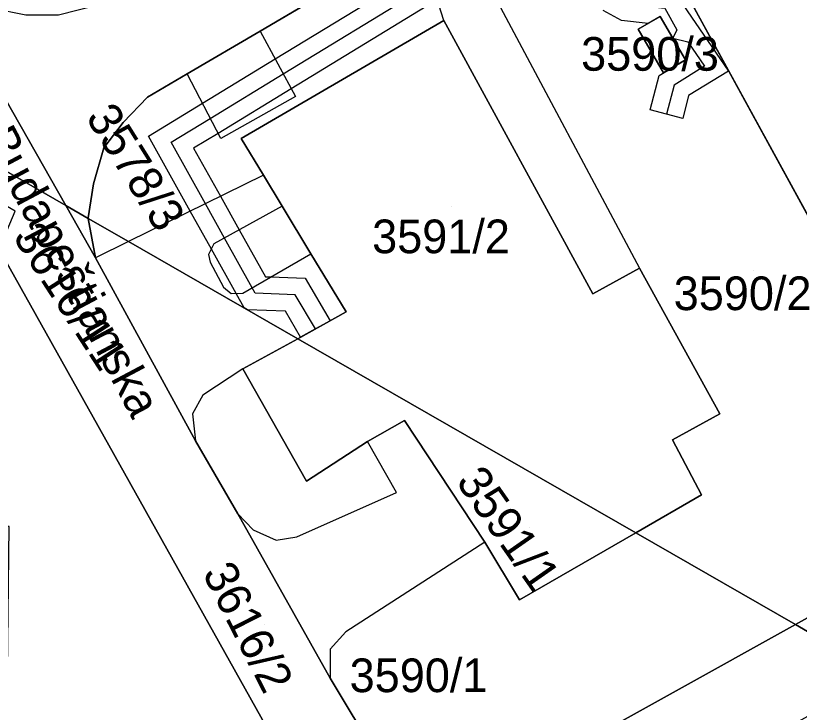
# Model space of a CAD drawing. Extents: x -262715 to -259381, y -1237238 to -1231182.
# Drawn here: x -261646.8 to -261600.29, y -1236161.41 to -1236120.03 of the extents above; entities that cross this region are included whole.
import ezdxf

# ---------------------------------------------------------------- set-up
doc = ezdxf.new("R2010")
doc.units = 0
for name, color, linetype in [('body_kn', 7, 'Continuous'), ('kladpar_druhypozemkov', 7, 'Continuous'), ('kladpar_hranice', 7, 'Continuous'), ('kladpar_parcelnecisla', 7, 'Continuous'), ('kladpar_plochy', 7, 'Continuous'), ('kladpar_sipky', 7, 'Continuous'), ('popisy', 7, 'Continuous'), ('tarchy_linie', 7, 'Continuous'), ('zappar_hrandruhpozemk', 7, 'Continuous')]:
    doc.layers.add(name, color=color, linetype=linetype)

msp = doc.modelspace()

# ---------------------------------------------------------------- linework, layer by layer
at = {"layer": 'body_kn'}
for p, q in [((-261621.38, -1236120.31), (-261621.38, -1236120.31)), ((-261621.38, -1236120.31), (-261621.38, -1236120.31)), ((-261610.84, -1236120.32), (-261610.84, -1236120.32)), ((-261608.55, -1236120.07), (-261608.55, -1236120.07)), ((-261609.85, -1236120.84), (-261609.85, -1236120.84)), ((-261609.85, -1236120.84), (-261609.85, -1236120.84)), ((-261609.26, -1236120.49), (-261609.26, -1236120.49)), ((-261607.56, -1236120.87), (-261607.56, -1236120.87)), ((-261632.29, -1236120.95), (-261632.29, -1236120.95)), ((-261632.29, -1236120.95), (-261632.29, -1236120.95)), ((-261607.8, -1236121.36), (-261607.8, -1236121.36)), ((-261606.9, -1236121.59), (-261606.9, -1236121.59)), ((-261631.4, -1236122.6), (-261631.4, -1236122.6)), ((-261607.05, -1236122.66), (-261607.05, -1236122.66)), ((-261605.92, -1236123.03), (-261605.92, -1236123.03)), ((-261636.62, -1236123.48), (-261636.62, -1236123.48)), ((-261630.92, -1236123.48), (-261630.92, -1236123.48)), ((-261608.61, -1236123.58), (-261608.61, -1236123.58)), ((-261608.36, -1236123.43), (-261608.36, -1236123.43)), ((-261604.5, -1236123.33), (-261604.5, -1236123.33)), ((-261630.45, -1236124.37), (-261630.45, -1236124.37)), ((-261607.72, -1236124.15), (-261607.72, -1236124.15)), ((-261638.97, -1236124.87), (-261638.97, -1236124.87)), ((-261630.2, -1236124.83), (-261630.2, -1236124.83)), ((-261606.86, -1236124.78), (-261606.86, -1236124.78)), ((-261635.71, -1236125.23), (-261635.71, -1236125.23)), ((-261609.14, -1236125.63), (-261609.14, -1236125.63)), ((-261608.17, -1236125.88), (-261608.17, -1236125.88)), ((-261640.42, -1236126.38), (-261640.42, -1236126.38)), ((-261635.25, -1236126.13), (-261635.25, -1236126.13)), ((-261607.2, -1236126.13), (-261607.2, -1236126.13)), ((-261638.92, -1236127.19), (-261638.92, -1236127.19)), ((-261634.79, -1236127.02), (-261634.79, -1236127.02)), ((-261634.63, -1236127.33), (-261634.63, -1236127.33)), ((-261633.41, -1236127.32), (-261633.41, -1236127.32)), ((-261637.58, -1236127.54), (-261637.58, -1236127.54)), ((-261641.56, -1236127.89), (-261641.56, -1236127.89)), ((-261636.24, -1236127.9), (-261636.24, -1236127.9)), ((-261632.09, -1236129.51), (-261632.09, -1236129.51)), ((-261632.09, -1236129.51), (-261632.09, -1236129.51)), ((-261642.19, -1236130.02), (-261642.19, -1236130.02)), ((-261634.64, -1236130.76), (-261634.64, -1236130.76)), ((-261643.83, -1236131.3), (-261643.83, -1236131.3)), ((-261643.83, -1236131.3), (-261643.83, -1236131.3)), ((-261635.54, -1236131.2), (-261635.54, -1236131.2)), ((-261630.99, -1236131.34), (-261630.99, -1236131.34)), ((-261630.99, -1236131.34), (-261630.99, -1236131.34)), ((-261642.5, -1236132.04), (-261642.5, -1236132.04)), ((-261636.44, -1236131.64), (-261636.44, -1236131.64)), ((-261642.49, -1236132.07), (-261642.49, -1236132.07)), ((-261642.49, -1236132.07), (-261642.49, -1236132.07)), ((-261633.53, -1236132.75), (-261633.53, -1236132.75)), ((-261640.1, -1236133.44), (-261640.1, -1236133.44)), ((-261634.4, -1236133.24), (-261634.4, -1236133.24)), ((-261635.18, -1236133.89), (-261635.18, -1236133.89)), ((-261635.03, -1236133.59), (-261635.03, -1236133.59)), ((-261635.35, -1236134.21), (-261635.35, -1236134.21)), ((-261629.28, -1236134.17), (-261629.28, -1236134.17)), ((-261642.07, -1236134.41), (-261642.07, -1236134.41)), ((-261642.07, -1236134.41), (-261642.07, -1236134.41)), ((-261635.26, -1236134.68), (-261635.26, -1236134.68)), ((-261609.78, -1236135.03), (-261609.78, -1236135.03)), ((-261631.97, -1236135.54), (-261631.97, -1236135.54)), ((-261631.67, -1236135.55), (-261631.67, -1236135.55)), ((-261629.62, -1236135.63), (-261629.62, -1236135.63)), ((-261634.47, -1236136.15), (-261634.47, -1236136.15)), ((-261632.76, -1236136.19), (-261632.76, -1236136.19)), ((-261634.01, -1236136.54), (-261634.01, -1236136.54)), ((-261633.71, -1236136.53), (-261633.71, -1236136.53)), ((-261633.32, -1236136.51), (-261633.32, -1236136.51)), ((-261632.58, -1236136.52), (-261632.58, -1236136.52)), ((-261630.21, -1236136.61), (-261630.21, -1236136.61)), ((-261612.54, -1236136.55), (-261612.54, -1236136.55)), ((-261633.23, -1236137.39), (-261633.23, -1236137.39)), ((-261633.23, -1236137.39), (-261633.23, -1236137.39)), ((-261633.05, -1236137.5), (-261633.05, -1236137.5)), ((-261630.79, -1236137.59), (-261630.79, -1236137.59)), ((-261627.19, -1236137.63), (-261627.19, -1236137.63)), ((-261628.14, -1236138.16), (-261628.14, -1236138.16)), ((-261629.01, -1236138.64), (-261629.01, -1236138.64)), ((-261629.01, -1236138.64), (-261629.01, -1236138.64)), ((-261630.06, -1236139.22), (-261630.06, -1236139.22)), ((-261630.06, -1236139.22), (-261630.06, -1236139.22)), ((-261629.89, -1236139.13), (-261629.89, -1236139.13)), ((-261633.32, -1236141.01), (-261633.32, -1236141.01)), ((-261633.32, -1236141.01), (-261633.32, -1236141.01)), ((-261635.7, -1236142.58), (-261635.7, -1236142.58)), ((-261605, -1236143.67), (-261605, -1236143.67)), ((-261636.31, -1236143.68), (-261636.31, -1236143.68)), ((-261623.73, -1236144.07), (-261623.73, -1236144.07)), ((-261636.12, -1236145.29), (-261636.12, -1236145.29)), ((-261625.92, -1236145.32), (-261625.92, -1236145.32)), ((-261607.81, -1236145.23), (-261607.81, -1236145.23)), ((-261629.53, -1236147.68), (-261629.53, -1236147.68)), ((-261624.2, -1236148.36), (-261624.2, -1236148.36)), ((-261606.09, -1236148.5), (-261606.09, -1236148.5)), ((-261633.61, -1236149.62), (-261633.61, -1236149.62)), ((-261633.61, -1236149.62), (-261633.61, -1236149.62)), ((-261632.7, -1236150.57), (-261632.7, -1236150.57)), ((-261630.12, -1236150.99), (-261630.12, -1236150.99)), ((-261610, -1236150.75), (-261610, -1236150.75)), ((-261631.34, -1236151.19), (-261631.34, -1236151.19)), ((-261618.95, -1236151.3), (-261618.95, -1236151.3)), ((-261618.95, -1236151.3), (-261618.95, -1236151.3)), ((-261616.89, -1236154.72), (-261616.89, -1236154.72)), ((-261600.52, -1236156.2), (-261600.52, -1236156.2)), ((-261600.52, -1236156.2), (-261600.52, -1236156.2)), ((-261627.21, -1236156.63), (-261627.21, -1236156.63)), ((-261628.14, -1236157.65), (-261628.14, -1236157.65)), ((-261628.14, -1236159.38), (-261628.14, -1236159.38))]:
    msp.add_line(p, q, dxfattribs=at)
at = {"layer": 'kladpar_druhypozemkov'}
for p, q in [((-261608.42, -1236121.92), (-261608.42, -1236121.92)), ((-261620.96, -1236131.39), (-261620.96, -1236131.39)), ((-261642.97, -1236133.1), (-261642.97, -1236133.1)), ((-261603, -1236135.18), (-261603, -1236135.18)), ((-261616.28, -1236150.42), (-261616.28, -1236150.42)), ((-261632.03, -1236156.22), (-261632.03, -1236156.22)), ((-261623.01, -1236158.34), (-261623.01, -1236158.34))]:
    msp.add_line(p, q, dxfattribs=at)
at = {"layer": 'kladpar_hranice'}
for p, q in [((-261643.83, -1236131.3), (-261651.78, -1236126.74)), ((-261651.78, -1236126.74), (-261643.83, -1236131.3)), ((-261642.49, -1236132.07), (-261643.83, -1236131.3)), ((-261642.07, -1236134.41), (-261643.83, -1236131.3)), ((-261643.83, -1236131.3), (-261642.49, -1236132.07)), ((-261642.49, -1236132.07), (-261642.07, -1236134.41)), ((-261633.32, -1236141.01), (-261630.06, -1236139.22)), ((-261610, -1236150.75), (-261630.06, -1236139.22)), ((-261630.06, -1236139.22), (-261610, -1236150.75)), ((-261610, -1236150.75), (-261600.52, -1236156.2)), ((-261600.52, -1236156.2), (-261610, -1236150.75)), ((-261595.33, -1236159.18), (-261600.52, -1236156.2)), ((-261600.52, -1236156.2), (-261595.33, -1236159.18))]:
    msp.add_line(p, q, dxfattribs=at)
for points in [[(-261643.83, -1236131.3), (-261651.87, -1236117.13), (-261650.02, -1236118.71), (-261648.18, -1236119.58), (-261646.19, -1236119.98), (-261644.26, -1236119.99), (-261641.93, -1236119.39), (-261639.77, -1236118.33), (-261614.29, -1236103.16), (-261580.3, -1236082.93), (-261576.34, -1236080.15), (-261575.28, -1236078.84), (-261574.98, -1236076.27), (-261575.25, -1236075.04), (-261576.45, -1236072.28), (-261600.64, -1236028.98), (-261603.25, -1236024.32)], [(-261664.97, -1236086.04), (-261662.09, -1236098.99), (-261654.93, -1236111.8), (-261651.87, -1236117.13), (-261643.83, -1236131.3)], [(-261600.52, -1236156.2), (-261589.77, -1236150.22), (-261586.81, -1236148.6), (-261550.48, -1236129.25), (-261549.83, -1236128.63), (-261549.29, -1236127.6), (-261549.46, -1236124.22), (-261570.78, -1236086.92), (-261568.93, -1236087.74), (-261567.78, -1236088.5), (-261566.46, -1236090.14), (-261547.57, -1236123.21), (-261545.81, -1236126.96), (-261545.27, -1236129.94), (-261583.94, -1236150.67), (-261584.68, -1236151.32), (-261584.84, -1236152.11), (-261584.61, -1236153.71), (-261589.42, -1236155.91), (-261595.33, -1236159.18)], [(-261600.06, -1236102.25), (-261602.3, -1236103.05), (-261604.61, -1236105.16), (-261605.61, -1236107.92), (-261605.28, -1236110.85), (-261609.84, -1236113.5), (-261611.29, -1236111.76), (-261612.96, -1236110.73), (-261613.56, -1236110.39), (-261614.52, -1236110.6), (-261618.89, -1236113.12), (-261625.42, -1236116.9), (-261632.29, -1236120.95), (-261636.62, -1236123.48), (-261638.97, -1236124.87), (-261640.42, -1236126.38), (-261641.56, -1236127.89), (-261642.19, -1236130.02), (-261642.5, -1236132.04), (-261642.49, -1236132.07)], [(-261642.49, -1236132.07), (-261642.5, -1236132.04), (-261642.19, -1236130.02), (-261641.56, -1236127.89), (-261640.42, -1236126.38), (-261638.97, -1236124.87), (-261636.62, -1236123.48), (-261632.29, -1236120.95), (-261625.42, -1236116.9), (-261618.89, -1236113.12), (-261614.52, -1236110.6), (-261613.56, -1236110.39), (-261612.96, -1236110.73), (-261611.29, -1236111.76), (-261609.84, -1236113.5)], [(-261599.51, -1236110.43), (-261582.22, -1236140.83), (-261588.91, -1236144.43), (-261586.81, -1236148.6), (-261589.77, -1236150.22), (-261609.84, -1236113.5), (-261605.28, -1236110.85), (-261599.51, -1236110.43)], [(-261609.84, -1236113.5), (-261589.77, -1236150.22), (-261600.52, -1236156.2)], [(-261630.06, -1236139.22), (-261627.19, -1236137.63), (-261629.28, -1236134.17), (-261630.99, -1236131.34), (-261632.09, -1236129.51), (-261633.41, -1236127.32), (-261621.38, -1236120.31), (-261612.54, -1236136.55), (-261609.78, -1236135.03), (-261605, -1236143.67), (-261607.81, -1236145.23), (-261606.09, -1236148.5), (-261610, -1236150.75)], [(-261610, -1236150.75), (-261606.09, -1236148.5), (-261607.81, -1236145.23), (-261605, -1236143.67), (-261609.78, -1236135.03), (-261612.54, -1236136.55), (-261621.38, -1236120.31), (-261633.41, -1236127.32), (-261632.09, -1236129.51), (-261630.99, -1236131.34), (-261629.28, -1236134.17), (-261627.19, -1236137.63), (-261630.06, -1236139.22)], [(-261609.85, -1236120.84), (-261608.55, -1236120.07), (-261607.05, -1236122.66), (-261608.36, -1236123.43), (-261609.85, -1236120.84)], [(-261609.85, -1236120.84), (-261608.36, -1236123.43), (-261607.05, -1236122.66), (-261608.55, -1236120.07), (-261609.85, -1236120.84)], [(-261643.83, -1236131.3), (-261642.07, -1236134.41), (-261636.12, -1236145.29), (-261633.61, -1236149.62), (-261628.14, -1236159.38), (-261622.66, -1236168.51), (-261629.23, -1236172.16), (-261628.39, -1236171.24), (-261627.88, -1236169.5), (-261647.79, -1236133.89)], [(-261642.49, -1236132.07), (-261640.1, -1236133.44), (-261630.06, -1236139.22)], [(-261600.52, -1236156.2), (-261622.66, -1236168.51), (-261628.14, -1236159.38), (-261633.61, -1236149.62), (-261636.12, -1236145.29), (-261642.07, -1236134.41), (-261642.49, -1236132.07)], [(-261630.06, -1236139.22), (-261640.1, -1236133.44), (-261642.49, -1236132.07)], [(-261647.79, -1236133.89), (-261627.88, -1236169.5), (-261628.39, -1236171.24), (-261629.23, -1236172.16), (-261653.15, -1236184.71), (-261654.42, -1236185.37), (-261655, -1236185.37), (-261656.06, -1236185.36), (-261657.41, -1236184.77), (-261658.53, -1236183.77), (-261662.57, -1236178.13), (-261665.01, -1236173.78)], [(-261630.06, -1236139.22), (-261633.32, -1236141.01), (-261629.53, -1236147.68), (-261625.92, -1236145.32), (-261623.73, -1236144.07), (-261618.95, -1236151.3), (-261616.89, -1236154.72), (-261610, -1236150.75)], [(-261610, -1236150.75), (-261616.89, -1236154.72), (-261618.95, -1236151.3), (-261623.73, -1236144.07), (-261625.92, -1236145.32), (-261629.53, -1236147.68), (-261633.32, -1236141.01)], [(-261660.15, -1236187.2), (-261655, -1236185.37), (-261654.42, -1236185.37), (-261653.15, -1236184.71), (-261629.23, -1236172.16), (-261622.66, -1236168.51), (-261600.52, -1236156.2)]]:
    msp.add_lwpolyline(points, dxfattribs=at)
at = {"layer": 'kladpar_plochy'}
for p, q in [((-261609.84, -1236113.5), (-261589.77, -1236150.22)), ((-261632.29, -1236120.95), (-261625.42, -1236116.9)), ((-261621.38, -1236120.31), (-261633.41, -1236127.32)), ((-261612.54, -1236136.55), (-261621.38, -1236120.31)), ((-261608.55, -1236120.07), (-261609.85, -1236120.84)), ((-261607.05, -1236122.66), (-261608.55, -1236120.07)), ((-261609.85, -1236120.84), (-261608.36, -1236123.43)), ((-261636.62, -1236123.48), (-261632.29, -1236120.95)), ((-261608.36, -1236123.43), (-261607.05, -1236122.66)), ((-261638.97, -1236124.87), (-261636.62, -1236123.48)), ((-261640.42, -1236126.38), (-261638.97, -1236124.87)), ((-261641.56, -1236127.89), (-261640.42, -1236126.38)), ((-261633.41, -1236127.32), (-261632.09, -1236129.51)), ((-261642.19, -1236130.02), (-261641.56, -1236127.89)), ((-261632.09, -1236129.51), (-261630.99, -1236131.34)), ((-261642.5, -1236132.04), (-261642.19, -1236130.02)), ((-261630.99, -1236131.34), (-261629.28, -1236134.17)), ((-261642.49, -1236132.07), (-261642.5, -1236132.04)), ((-261640.1, -1236133.44), (-261642.49, -1236132.07)), ((-261630.06, -1236139.22), (-261640.1, -1236133.44)), ((-261629.28, -1236134.17), (-261627.19, -1236137.63)), ((-261609.78, -1236135.03), (-261612.54, -1236136.55)), ((-261605, -1236143.67), (-261609.78, -1236135.03)), ((-261627.19, -1236137.63), (-261630.06, -1236139.22)), ((-261607.81, -1236145.23), (-261605, -1236143.67)), ((-261606.09, -1236148.5), (-261607.81, -1236145.23)), ((-261610, -1236150.75), (-261606.09, -1236148.5)), ((-261589.77, -1236150.22), (-261600.52, -1236156.2)), ((-261600.52, -1236156.2), (-261610, -1236150.75))]:
    msp.add_line(p, q, dxfattribs=at)
for points in [[(-261664.97, -1236086.04), (-261662.09, -1236098.99), (-261654.93, -1236111.8), (-261651.87, -1236117.13), (-261643.83, -1236131.3), (-261651.78, -1236126.74), (-261652.29, -1236125.82), (-261654.58, -1236123.71), (-261656.41, -1236121.53), (-261660.3, -1236114.57), (-261668.08, -1236100.29), (-261670.9, -1236086.64)], [(-261600.06, -1236102.25), (-261602.3, -1236103.05), (-261604.61, -1236105.16), (-261605.61, -1236107.92), (-261605.28, -1236110.85), (-261609.84, -1236113.5), (-261611.29, -1236111.76), (-261612.96, -1236110.73), (-261613.56, -1236110.39), (-261614.52, -1236110.6), (-261618.89, -1236113.12), (-261625.42, -1236116.9), (-261632.29, -1236120.95), (-261636.62, -1236123.48), (-261638.97, -1236124.87), (-261640.42, -1236126.38), (-261641.56, -1236127.89), (-261642.19, -1236130.02), (-261642.5, -1236132.04), (-261642.49, -1236132.07), (-261643.83, -1236131.3), (-261651.87, -1236117.13)]]:
    msp.add_lwpolyline(points, dxfattribs=at)
for points in [[(-261600.52, -1236156.2), (-261589.77, -1236150.22), (-261586.81, -1236148.6), (-261550.48, -1236129.25), (-261549.83, -1236128.63), (-261549.29, -1236127.6), (-261549.46, -1236124.22), (-261570.78, -1236086.92), (-261568.93, -1236087.74), (-261567.78, -1236088.5), (-261566.46, -1236090.14), (-261547.57, -1236123.21), (-261545.81, -1236126.96), (-261545.27, -1236129.94), (-261583.94, -1236150.67), (-261584.68, -1236151.32), (-261584.84, -1236152.11), (-261584.61, -1236153.71), (-261589.42, -1236155.91), (-261595.33, -1236159.18)], [(-261599.51, -1236110.43), (-261582.22, -1236140.83), (-261588.91, -1236144.43), (-261586.81, -1236148.6), (-261589.77, -1236150.22), (-261609.84, -1236113.5), (-261605.28, -1236110.85)], [(-261630.06, -1236139.22), (-261627.19, -1236137.63), (-261629.28, -1236134.17), (-261630.99, -1236131.34), (-261632.09, -1236129.51), (-261633.41, -1236127.32), (-261621.38, -1236120.31), (-261612.54, -1236136.55), (-261609.78, -1236135.03), (-261605, -1236143.67), (-261607.81, -1236145.23), (-261606.09, -1236148.5), (-261610, -1236150.75)], [(-261609.85, -1236120.84), (-261608.55, -1236120.07), (-261607.05, -1236122.66), (-261608.36, -1236123.43)], [(-261643.83, -1236131.3), (-261642.07, -1236134.41), (-261636.12, -1236145.29), (-261633.61, -1236149.62), (-261628.14, -1236159.38), (-261622.66, -1236168.51), (-261629.23, -1236172.16), (-261628.39, -1236171.24), (-261627.88, -1236169.5), (-261647.79, -1236133.89), (-261646.82, -1236131.65), (-261650.1, -1236129.75), (-261651.78, -1236126.74)], [(-261642.07, -1236134.41), (-261643.83, -1236131.3), (-261642.49, -1236132.07)], [(-261642.49, -1236132.07), (-261640.1, -1236133.44), (-261630.06, -1236139.22), (-261633.32, -1236141.01), (-261629.53, -1236147.68), (-261625.92, -1236145.32), (-261623.73, -1236144.07), (-261618.95, -1236151.3), (-261616.89, -1236154.72), (-261610, -1236150.75), (-261600.52, -1236156.2), (-261622.66, -1236168.51), (-261628.14, -1236159.38), (-261633.61, -1236149.62), (-261636.12, -1236145.29), (-261642.07, -1236134.41)], [(-261662.43, -1236167.81), (-261660.09, -1236167.83), (-261660.08, -1236166.62), (-261654.56, -1236166.69), (-261654.57, -1236167.89), (-261648.59, -1236167.96), (-261648.5, -1236160.68), (-261647.31, -1236160.69), (-261647.19, -1236150.38), (-261648.38, -1236150.37), (-261648.29, -1236143.08), (-261651.74, -1236143.04), (-261647.79, -1236133.89), (-261627.88, -1236169.5), (-261628.39, -1236171.24), (-261629.23, -1236172.16), (-261653.15, -1236184.71), (-261654.42, -1236185.37), (-261655, -1236185.37), (-261656.06, -1236185.36), (-261657.41, -1236184.77), (-261658.53, -1236183.77), (-261662.57, -1236178.13), (-261665.01, -1236173.78)], [(-261633.32, -1236141.01), (-261630.06, -1236139.22), (-261610, -1236150.75), (-261616.89, -1236154.72), (-261618.95, -1236151.3), (-261623.73, -1236144.07), (-261625.92, -1236145.32), (-261629.53, -1236147.68)], [(-261660.15, -1236187.2), (-261655, -1236185.37), (-261654.42, -1236185.37), (-261653.15, -1236184.71), (-261629.23, -1236172.16), (-261622.66, -1236168.51), (-261600.52, -1236156.2), (-261595.33, -1236159.18), (-261618.4, -1236171.96), (-261626.81, -1236176.66), (-261627.4, -1236175.32), (-261627.84, -1236175.09), (-261628.56, -1236174.99), (-261654.54, -1236189.14), (-261657.99, -1236188.59)]]:
    msp.add_lwpolyline(points, close=True, dxfattribs=at)
at = {"layer": 'kladpar_sipky'}
msp.add_line((-261642.67, -1236132.75), (-261642.67, -1236132.75), dxfattribs=at)
at = {"layer": 'tarchy_linie'}
for points in [[(-261633.23, -1236137.39), (-261633.71, -1236136.53), (-261635.18, -1236133.89), (-261636.44, -1236131.64), (-261638.92, -1236127.19), (-261635.71, -1236125.23), (-261631.4, -1236122.6), (-261623.14, -1236117.56)], [(-261629.01, -1236138.64), (-261630.21, -1236136.61), (-261632.58, -1236136.52), (-261632.76, -1236136.19), (-261634.4, -1236133.24), (-261635.54, -1236131.2), (-261637.58, -1236127.54), (-261635.25, -1236126.13), (-261630.92, -1236123.48), (-261622.79, -1236118.52), (-261622, -1236118.4), (-261618.89, -1236117.91), (-261616.43, -1236117.52), (-261613.61, -1236117.88), (-261611.5, -1236118.83), (-261610.54, -1236119.34), (-261608.28, -1236119.59), (-261607.56, -1236120.87), (-261607.8, -1236121.36), (-261606.9, -1236121.59), (-261605.92, -1236123.03), (-261607.72, -1236124.15), (-261608.17, -1236125.88)], [(-261607.67, -1236118.65), (-261604.5, -1236123.33), (-261606.86, -1236124.78), (-261607.2, -1236126.13), (-261608.17, -1236125.88), (-261609.14, -1236125.63), (-261608.61, -1236123.58), (-261607.05, -1236122.66), (-261607.8, -1236121.36), (-261608.55, -1236120.07), (-261609.26, -1236120.49), (-261610.84, -1236120.32), (-261611.94, -1236119.73)], [(-261622.44, -1236119.48), (-261630.45, -1236124.37), (-261634.79, -1236127.02), (-261636.24, -1236127.9), (-261634.64, -1236130.76), (-261633.53, -1236132.75), (-261631.97, -1236135.54), (-261631.67, -1236135.55), (-261629.62, -1236135.63), (-261628.14, -1236138.16), (-261629.01, -1236138.64), (-261629.89, -1236139.13), (-261630.79, -1236137.59), (-261633.05, -1236137.5), (-261633.23, -1236137.39)]]:
    msp.add_lwpolyline(points, dxfattribs=at)
at = {"layer": 'zappar_hrandruhpozemk'}
for p, q in [((-261619.71, -1236116.37), (-261609.78, -1236135.03)), ((-261621.38, -1236120.31), (-261622.26, -1236117.6)), ((-261632.29, -1236120.95), (-261630.2, -1236124.83)), ((-261632.09, -1236129.51), (-261640.1, -1236133.44)), ((-261630.99, -1236131.34), (-261635.03, -1236133.59)), ((-261633.32, -1236141.01), (-261635.7, -1236142.58)), ((-261624.2, -1236148.36), (-261625.92, -1236145.32)), ((-261630.12, -1236150.99), (-261624.2, -1236148.36)), ((-261618.95, -1236151.3), (-261627.21, -1236156.63))]:
    msp.add_line(p, q, dxfattribs=at)
for points in [[(-261630.2, -1236124.83), (-261634.63, -1236127.33), (-261636.62, -1236123.48)], [(-261632.09, -1236129.51), (-261640.1, -1236133.44), (-261642.07, -1236134.41)], [(-261635.03, -1236133.59), (-261635.35, -1236134.21), (-261635.26, -1236134.68), (-261634.47, -1236136.15), (-261634.01, -1236136.54), (-261633.32, -1236136.51), (-261629.28, -1236134.17)], [(-261635.7, -1236142.58), (-261636.31, -1236143.68), (-261636.12, -1236145.29)], [(-261633.61, -1236149.62), (-261632.7, -1236150.57), (-261631.34, -1236151.19), (-261630.12, -1236150.99)], [(-261627.21, -1236156.63), (-261628.14, -1236157.65), (-261628.14, -1236159.38)]]:
    msp.add_lwpolyline(points, dxfattribs=at)

# ---------------------------------------------------------------- texts
at = {"layer": 'kladpar_parcelnecisla'}
for s, p in [('3590/3', (-261613.241, -1236123.3)), ('3591/2', (-261625.645, -1236134.14)), ('3590/2', (-261607.746, -1236137.52)), ('3590/1', (-261626.98, -1236160.21))]:
    msp.add_text(s, height=2, dxfattribs=at).set_placement(p)
for s, rotation, p in [('3578/3', 302, (-261642.678, -1236126.07)), ('3616/11', 303, (-261647.009, -1236133.171)), ('3591/1', 305, (-261620.712, -1236147.712)), ('3616/2', 297, (-261635.743, -1236153.139))]:
    msp.add_text(s, height=2, rotation=rotation, dxfattribs=at).set_placement(p)
at = {"layer": 'popisy'}
msp.add_text('Budapeštianska', height=2, rotation=298, dxfattribs=at).set_placement((-261648.794, -1236127.259))

doc.saveas('drawing.dxf')
